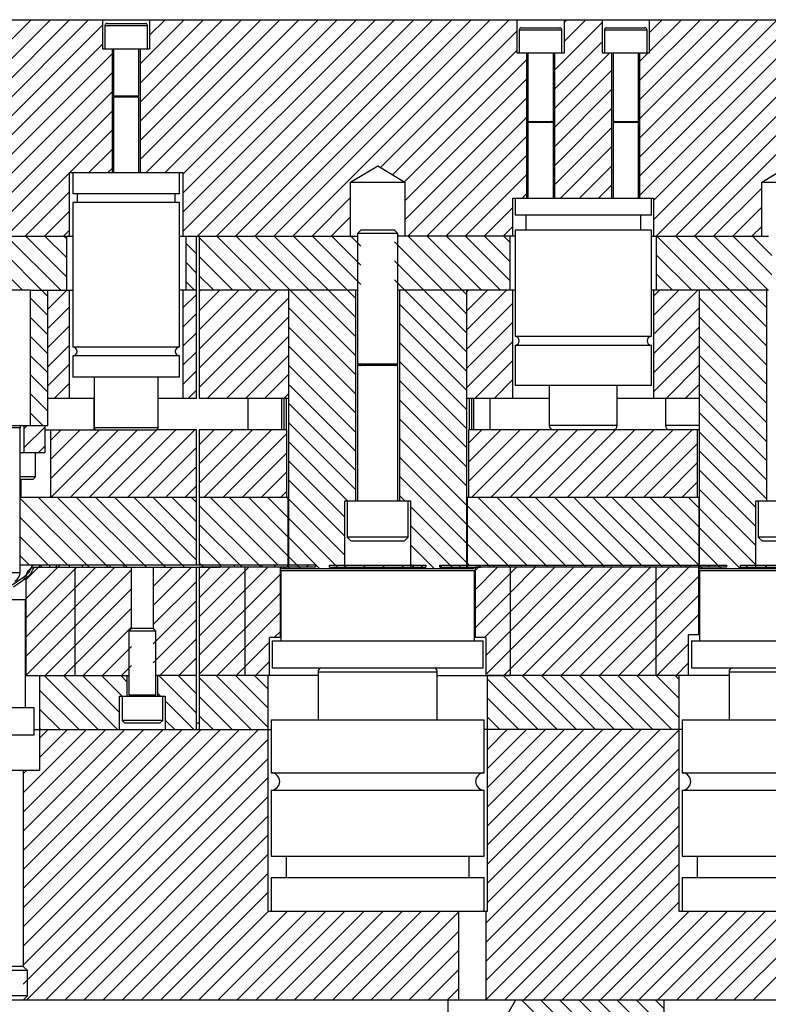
# Model space of a CAD drawing. Header units: inches. Extents: x 220 to 877, y 4 to 174.
# Tile 667 of 674: x 854 to 861, y 123 to 132. Entities that reach past the tile are written whole.
import ezdxf

# ---------------------------------------------------------------- set-up
doc = ezdxf.new("R2010")
doc.units = ezdxf.units.IN
doc.header["$LTSCALE"] = 0.5
doc.header["$MEASUREMENT"] = 0
doc.layers.add('SID-M-S', color=105, linetype='Continuous')

msp = doc.modelspace()

# ---------------------------------------------------------------- hatches: boundary and pattern name
at = {"layer": 'SID-M-S', "linetype": 'Continuous', "lineweight": 18}
h = msp.add_hatch(dxfattribs=at)
h.set_pattern_fill('ANSI31', color=256, style=0)
h.set_pattern_definition([(45, (897.36377, 111.08306), (-0.08838835, 0.08838835), [])])
h.paths.add_polyline_path([(854.54196, 127.39798), (854.46196, 127.39798), (854.46196, 127.37798), (854.54196, 127.37798)], flags=0)
h = msp.add_hatch(dxfattribs=at)
h.set_pattern_fill('ANSI31', color=256, angle=90, style=0)
h.set_pattern_definition([(135, (897.36377, 111.08306), (-0.08838835, -0.08838835), [])])
h.paths.add_polyline_path([(856.6244, 127.37798), (856.6244, 127.39798), (856.50495, 127.39798), (856.50495, 127.37798)], flags=0)

# ---------------------------------------------------------------- linework, layer by layer
at = {"color": 7, "linetype": 'Continuous', "lineweight": 25}
for p, q in [((851.69723, 132.43798), (859.29723, 132.43798)), ((855.03286, 132.16688), (855.03286, 132.43798)), ((855.05255, 132.38341), (855.05255, 132.16688)), ((855.05255, 132.38341), (855.44625, 132.38341)), ((855.07223, 132.4031), (855.42656, 132.4031)), ((855.44625, 132.16688), (855.44625, 132.38341)), ((855.46593, 132.43798), (855.46593, 132.16688)), ((858.86416, 132.12751), (858.86416, 132.43798)), ((859.29723, 132.43798), (859.29723, 132.12751)), ((859.29723, 132.43798), (867.5244, 132.43798)), ((859.65156, 132.12751), (859.65156, 132.43798)), ((860.08463, 132.43798), (860.08463, 132.12751)), ((858.88385, 132.34404), (858.88385, 132.12751)), ((858.88385, 132.34404), (859.27755, 132.34404)), ((858.90353, 132.36373), (859.25786, 132.36373)), ((859.27755, 132.12751), (859.27755, 132.34404)), ((859.67125, 132.34404), (859.67125, 132.12751)), ((859.67125, 132.34404), (860.06495, 132.34404)), ((859.69093, 132.36373), (860.04526, 132.36373)), ((860.06495, 132.12751), (860.06495, 132.34404)), ((855.46593, 132.16688), (855.03286, 132.16688)), ((855.12144, 131.02514), (855.12144, 132.16688)), ((855.13129, 132.16688), (855.13129, 131.73341)), ((855.36751, 131.73341), (855.36751, 132.16688)), ((855.37735, 132.16688), (855.37735, 131.02514)), ((859.29723, 132.12751), (858.86416, 132.12751)), ((858.95274, 130.78892), (858.95274, 132.12751)), ((858.96259, 132.12751), (858.96259, 131.49719)), ((859.19881, 131.49719), (859.19881, 132.12751)), ((859.20865, 132.12751), (859.20865, 130.78892)), ((860.08463, 132.12751), (859.65156, 132.12751)), ((859.74014, 130.78892), (859.74014, 132.12751)), ((859.74999, 132.12751), (859.74999, 131.49719)), ((859.98621, 131.49719), (859.98621, 132.12751)), ((859.99605, 132.12751), (859.99605, 130.78892)), ((855.13129, 131.73341), (855.36751, 131.73341)), ((855.14678, 131.73188), (855.13129, 131.72625)), ((855.13129, 131.72625), (855.13129, 131.02514)), ((855.13129, 131.72625), (855.36751, 131.72625)), ((855.14678, 131.73188), (855.35202, 131.73188)), ((855.36751, 131.72625), (855.35202, 131.73188)), ((855.36751, 131.02514), (855.36751, 131.72625)), ((858.96259, 131.49719), (859.19881, 131.49719)), ((858.97807, 131.49566), (858.96259, 131.49003)), ((858.96259, 131.49003), (858.96259, 130.78892)), ((858.96259, 131.49003), (859.19881, 131.49003)), ((858.97807, 131.49566), (859.18332, 131.49566)), ((859.19881, 131.49003), (859.18332, 131.49566)), ((859.19881, 130.78892), (859.19881, 131.49003)), ((859.74999, 131.49719), (859.98621, 131.49719)), ((859.76548, 131.49566), (859.74999, 131.49003)), ((859.74999, 131.49003), (859.74999, 130.78892)), ((859.74999, 131.49003), (859.98621, 131.49003)), ((859.76548, 131.49566), (859.97072, 131.49566)), ((859.98621, 131.49003), (859.97072, 131.49566)), ((859.98621, 130.78892), (859.98621, 131.49003)), ((854.7244, 131.02514), (855.7744, 131.02514)), ((854.7244, 130.43798), (854.7244, 131.02514)), ((854.75727, 131.02514), (854.75727, 130.82829)), ((855.74152, 130.82829), (855.74152, 131.02514)), ((855.7744, 131.02514), (855.7744, 130.43798)), ((857.3244, 130.93798), (857.5744, 131.08819)), ((857.5744, 131.08819), (857.8244, 130.93798)), ((861.1244, 130.93798), (861.3744, 131.08819)), ((857.3244, 130.93798), (857.8244, 130.93798)), ((857.3244, 130.43798), (857.3244, 130.93798)), ((857.8244, 130.93798), (857.8244, 130.43798)), ((861.1244, 130.43798), (861.1244, 130.93798)), ((861.1244, 130.93798), (861.6244, 130.93798)), ((855.74152, 130.82829), (854.75727, 130.82829)), ((854.75727, 130.74955), (854.75727, 129.41097)), ((855.74152, 130.74955), (854.75727, 130.74955)), ((854.79664, 130.82829), (854.79664, 130.74955)), ((855.70215, 130.74955), (855.70215, 130.82829)), ((855.74152, 129.41097), (855.74152, 130.74955)), ((858.8244, 130.78892), (860.1244, 130.78892)), ((858.8244, 130.43798), (858.8244, 130.78892)), ((858.84448, 130.78892), (858.84448, 130.63144)), ((860.10432, 130.63144), (860.10432, 130.78892)), ((860.1244, 130.78892), (860.1244, 130.43798)), ((860.10432, 130.63144), (858.84448, 130.63144)), ((858.9429, 130.63144), (858.9429, 130.49365)), ((860.00589, 130.49365), (860.00589, 130.63144)), ((857.41815, 130.49298), (857.3869, 130.46173)), ((857.73065, 130.49298), (857.41815, 130.49298)), ((857.7619, 130.46173), (857.73065, 130.49298)), ((858.84448, 130.49365), (858.84448, 129.51132)), ((860.10432, 130.49365), (858.84448, 130.49365)), ((860.10432, 129.51132), (860.10432, 130.49365)), ((852.50432, 130.43798), (854.75727, 130.43798)), ((854.6994, 129.93798), (854.6994, 130.43798)), ((855.74152, 130.43798), (857.3869, 130.43798)), ((855.7994, 130.43798), (855.7994, 129.93798)), ((855.8994, 128.93798), (855.8994, 130.43798)), ((855.9244, 130.43798), (855.9244, 128.93798)), ((857.3869, 130.46173), (857.3869, 129.25475)), ((857.7619, 130.46173), (857.3869, 130.46173)), ((857.7619, 129.25475), (857.7619, 130.46173)), ((858.84448, 130.43798), (857.7619, 130.43798)), ((858.7994, 129.93798), (858.7994, 130.43798)), ((860.10432, 130.43798), (861.1869, 130.43798)), ((860.1494, 130.43798), (860.1494, 129.93798)), ((854.3619, 129.93798), (852.50432, 129.93798)), ((854.3619, 129.93798), (854.3619, 128.68798)), ((854.3619, 129.93798), (854.75727, 129.93798)), ((854.5244, 128.68798), (854.5244, 129.93798)), ((854.7244, 128.93798), (854.7244, 129.93798)), ((855.8994, 129.93798), (855.74152, 129.93798)), ((855.7744, 129.93798), (855.7744, 128.93798)), ((857.3869, 129.93798), (855.9244, 129.93798)), ((856.7494, 129.93798), (856.7494, 127.36798)), ((857.3714, 127.99298), (857.3714, 129.93798)), ((858.84448, 129.93798), (857.7619, 129.93798)), ((857.7774, 129.93798), (857.7774, 127.99298)), ((858.3994, 127.36798), (858.3994, 129.93798)), ((858.8244, 128.93798), (858.8244, 129.93798)), ((861.1869, 129.93798), (860.10432, 129.93798)), ((860.1244, 129.93798), (860.1244, 128.93798)), ((860.5474, 129.93798), (860.5474, 127.36798)), ((861.1714, 127.99298), (861.1714, 129.93798)), ((860.10432, 129.51132), (858.84448, 129.51132)), ((855.74152, 129.41097), (854.75727, 129.41097)), ((858.84448, 129.42873), (858.84448, 129.05664)), ((860.10432, 129.42873), (858.84448, 129.42873)), ((860.10432, 129.05664), (860.10432, 129.42873)), ((854.75727, 129.33223), (854.75727, 129.13538)), ((855.74152, 129.33223), (854.75727, 129.33223)), ((855.74152, 129.13538), (855.74152, 129.33223)), ((857.3869, 129.25475), (857.41395, 129.2449)), ((857.7619, 129.25475), (857.3869, 129.25475)), ((857.3869, 129.24337), (857.3869, 127.99298)), ((857.7619, 129.24337), (857.3869, 129.24337)), ((857.73484, 129.2449), (857.41395, 129.2449)), ((857.73484, 129.2449), (857.7619, 129.25475)), ((857.7619, 127.99298), (857.7619, 129.24337)), ((855.74152, 129.13538), (854.75727, 129.13538)), ((854.95412, 129.13538), (854.95412, 128.66766)), ((855.54467, 128.66766), (855.54467, 129.13538)), ((860.10432, 129.05664), (858.84448, 129.05664)), ((859.15944, 129.05664), (859.15944, 128.68735)), ((859.78936, 128.68735), (859.78936, 129.05664)), ((854.9494, 128.93798), (854.5244, 128.93798)), ((854.9494, 128.93798), (854.9494, 128.64798)), ((855.8994, 128.93798), (855.54467, 128.93798)), ((856.7494, 128.93798), (855.9244, 128.93798)), ((856.3744, 128.93798), (856.3744, 128.64798)), ((856.68565, 128.93798), (856.68565, 128.64798)), ((856.70565, 128.93798), (856.70565, 128.64798)), ((856.7294, 128.93798), (856.7294, 128.64798)), ((859.15944, 128.93798), (858.3994, 128.93798)), ((858.4194, 128.93798), (858.4194, 128.64798)), ((858.44315, 128.93798), (858.44315, 128.64798)), ((858.46315, 128.64798), (858.46315, 128.93798)), ((858.6119, 128.93798), (858.6119, 128.64798)), ((860.5474, 128.93798), (859.78936, 128.93798)), ((860.23444, 128.93798), (860.23444, 128.68735)), ((853.0244, 128.68798), (854.5244, 128.68798)), ((854.2679, 128.66798), (853.2809, 128.66798)), ((854.2679, 127.32986), (854.2679, 128.66798)), ((854.3044, 128.68798), (854.3044, 128.43798)), ((854.4994, 128.43798), (854.4994, 128.68798)), ((854.4994, 128.64798), (855.52499, 128.64798)), ((854.5494, 128.64798), (854.5494, 128.02298)), ((855.54467, 128.66766), (854.95412, 128.66766)), ((855.8994, 128.64798), (855.52499, 128.64798)), ((855.8994, 127.39798), (855.8994, 128.64798)), ((855.9244, 128.64798), (855.9244, 127.39798)), ((856.7344, 128.64798), (855.9244, 128.64798)), ((856.7344, 128.02298), (856.7344, 128.64798)), ((859.74999, 128.64798), (858.4144, 128.64798)), ((858.4144, 128.64798), (858.4144, 128.02298)), ((859.78936, 128.68735), (859.15944, 128.68735)), ((860.5474, 128.64798), (859.74999, 128.64798)), ((860.5474, 128.68735), (860.23444, 128.68735)), ((860.5324, 128.02298), (860.5324, 128.64798)), ((854.2679, 128.43798), (854.4994, 128.43798)), ((854.4119, 128.21298), (854.4119, 128.43798)), ((854.4119, 128.21298), (854.2679, 128.21298)), ((854.3869, 128.18798), (854.4119, 128.21298)), ((854.3869, 128.18798), (854.2679, 128.18798)), ((854.2744, 128.18798), (854.2744, 128.02298)), ((855.8994, 128.02298), (854.2679, 128.02298)), ((856.7474, 128.02298), (855.9244, 128.02298)), ((856.7474, 127.39798), (856.7474, 128.02298)), ((858.4014, 128.02298), (858.4014, 127.39798)), ((860.5474, 128.02298), (858.4014, 128.02298)), ((860.5454, 127.39798), (860.5454, 128.02298)), ((857.2699, 127.99298), (857.8789, 127.99298)), ((857.2699, 127.36798), (857.2699, 127.99298)), ((857.29315, 127.99298), (857.29315, 127.65548)), ((857.85565, 127.65548), (857.85565, 127.99298)), ((857.8789, 127.99298), (857.8789, 127.36798)), ((861.0699, 127.36798), (861.0699, 127.99298)), ((861.0699, 127.99298), (861.6789, 127.99298)), ((861.09315, 127.99298), (861.09315, 127.65548)), ((857.29315, 127.65548), (857.33065, 127.61798)), ((857.85565, 127.65548), (857.29315, 127.65548)), ((857.81815, 127.61798), (857.85565, 127.65548)), ((861.09315, 127.65548), (861.13065, 127.61798)), ((861.65565, 127.65548), (861.09315, 127.65548)), ((857.81815, 127.61798), (857.33065, 127.61798)), ((861.61815, 127.61798), (861.13065, 127.61798)), ((856.9994, 127.39798), (854.2679, 127.39798)), ((854.4619, 127.39785), (854.2679, 127.39785)), ((854.41211, 127.37785), (854.4619, 127.37785)), ((854.4124, 127.37798), (855.2989, 127.37798)), ((854.4619, 127.37785), (854.4619, 127.39785)), ((854.46196, 127.39798), (854.46196, 127.37798)), ((854.54196, 127.37798), (854.54196, 127.39798)), ((854.60116, 127.39798), (854.60116, 127.37798)), ((854.60456, 127.37798), (854.60456, 127.39798)), ((854.7244, 127.37798), (854.7244, 127.39798)), ((854.7744, 127.37798), (854.7744, 126.37798)), ((854.84384, 127.39798), (854.84384, 127.37798)), ((854.84424, 127.37798), (854.84424, 127.39798)), ((855.0994, 127.39798), (855.0994, 127.37798)), ((855.2294, 127.37798), (855.2294, 127.39798)), ((855.2294, 127.37798), (856.1194, 127.37798)), ((855.2989, 126.81298), (855.2989, 127.37798)), ((855.4999, 127.37798), (855.4999, 126.81298)), ((855.8994, 125.87798), (855.8994, 127.37798)), ((855.9244, 127.37798), (855.9244, 125.87798)), ((856.74384, 127.37798), (855.9244, 127.37798)), ((856.1194, 127.39798), (856.1194, 127.37798)), ((856.2494, 127.37798), (856.2494, 127.39798)), ((856.3494, 126.37798), (856.3494, 127.37798)), ((856.50456, 127.39798), (856.50456, 127.37798)), ((856.50495, 127.37798), (856.50495, 127.39798)), ((856.6244, 127.37798), (856.6244, 127.39798)), ((856.6744, 126.72798), (856.6744, 127.37798)), ((856.68565, 127.37798), (856.68565, 127.36798)), ((856.70565, 127.37798), (856.70565, 127.36798)), ((856.7294, 127.37798), (856.7294, 127.36798)), ((856.74384, 127.39798), (856.74384, 127.37798)), ((856.9994, 127.37798), (856.74384, 127.37798)), ((856.74424, 127.37798), (856.74424, 127.39798)), ((856.9994, 127.39798), (856.9994, 127.37798)), ((857.1294, 127.37798), (857.1294, 127.39798)), ((857.1294, 127.39798), (858.0194, 127.39798)), ((857.1294, 127.37798), (858.0194, 127.37798)), ((858.0194, 127.39798), (858.0194, 127.37798)), ((858.1494, 127.37798), (858.1494, 127.39798)), ((858.1494, 127.39798), (860.7994, 127.39798)), ((858.1494, 127.37798), (858.5244, 127.37798)), ((858.40456, 127.39798), (858.40456, 127.37798)), ((858.40495, 127.37798), (858.40495, 127.39798)), ((858.4194, 127.37798), (858.4194, 127.36798)), ((858.44315, 127.37798), (858.44315, 127.36798)), ((858.46315, 127.36798), (858.46315, 127.37798)), ((858.4744, 127.37798), (858.4744, 126.72798)), ((860.7994, 127.37798), (858.4744, 127.37798)), ((858.5244, 127.37798), (858.5244, 127.39798)), ((858.64384, 127.39798), (858.64384, 127.37798)), ((858.64424, 127.37798), (858.64424, 127.39798)), ((858.7994, 127.37798), (858.7994, 126.37798)), ((858.8994, 127.39798), (858.8994, 127.37798)), ((859.0294, 127.37798), (859.0294, 127.39798)), ((859.9194, 127.39798), (859.9194, 127.37798)), ((860.0494, 127.37798), (860.0494, 127.39798)), ((860.1494, 126.37798), (860.1494, 127.37798)), ((860.30456, 127.39798), (860.30456, 127.37798)), ((860.30495, 127.37798), (860.30495, 127.39798)), ((860.4244, 127.37798), (860.4244, 127.39798)), ((860.54384, 127.39798), (860.54384, 127.37798)), ((860.54424, 127.37798), (860.54424, 127.39798)), ((860.5444, 126.75298), (860.5444, 127.37798)), ((860.7994, 127.39798), (860.7994, 127.37798)), ((860.9294, 127.37798), (860.9294, 127.39798)), ((860.9294, 127.39798), (861.8194, 127.39798)), ((860.9294, 127.37798), (861.8194, 127.37798)), ((853.2809, 127.32986), (854.2679, 127.32986)), ((854.30225, 127.28732), (854.19576, 127.21275)), ((854.31375, 127.27089), (854.30225, 127.28732)), ((854.3224, 127.28798), (854.3224, 126.37798)), ((856.6794, 127.34798), (856.6794, 126.69798)), ((856.6794, 127.34798), (858.4694, 127.34798)), ((856.68565, 127.36798), (858.46315, 127.36798)), ((858.4694, 126.69798), (858.4694, 127.34798)), ((860.5474, 127.36798), (862.2014, 127.36798)), ((860.5494, 127.34798), (860.5494, 126.69798)), ((860.5494, 127.34798), (862.1994, 127.34798)), ((854.20726, 127.19632), (854.31375, 127.27089)), ((854.3194, 127.07798), (853.2294, 127.07798)), ((854.3194, 126.07798), (854.3194, 127.07798)), ((855.2989, 126.81298), (855.2744, 126.78848)), ((855.2744, 126.78848), (855.2744, 126.19729)), ((855.5244, 126.78848), (855.2744, 126.78848)), ((855.4999, 126.81298), (855.2989, 126.81298)), ((855.5244, 126.78848), (855.4999, 126.81298)), ((855.5244, 126.19729), (855.5244, 126.78848)), ((860.5494, 126.75298), (860.4494, 126.75298)), ((860.4494, 126.37798), (860.4494, 126.75298)), ((856.5744, 126.37798), (856.5744, 126.72798)), ((856.6794, 126.72798), (856.5744, 126.72798)), ((856.5994, 126.69798), (856.5994, 126.44798)), ((856.5994, 126.69798), (858.5494, 126.69798)), ((858.5744, 126.72798), (858.4694, 126.72798)), ((858.5494, 126.44798), (858.5494, 126.69798)), ((858.5744, 126.72798), (858.5744, 126.37798)), ((860.4744, 126.69798), (860.4744, 126.44798)), ((860.4744, 126.69798), (862.2744, 126.69798)), ((854.3194, 126.37798), (855.2744, 126.37798)), ((854.4494, 126.37798), (854.4494, 125.50298)), ((855.2589, 126.18798), (855.2589, 126.37798)), ((855.8994, 126.37798), (855.5244, 126.37798)), ((855.5399, 126.37798), (855.5399, 126.18798)), ((857.02322, 126.37798), (855.9244, 126.37798)), ((856.5619, 124.19798), (856.5619, 126.37798)), ((856.5994, 126.44798), (858.5494, 126.44798)), ((857.02322, 126.41207), (857.02322, 125.96963)), ((857.02322, 126.41207), (858.12558, 126.41207)), ((858.12558, 125.96963), (858.12558, 126.41207)), ((858.12558, 126.37798), (858.7994, 126.37798)), ((860.82322, 126.37798), (858.5869, 126.37798)), ((858.5869, 126.37798), (858.5869, 124.19798)), ((860.3619, 124.19798), (860.3619, 126.37798)), ((860.4744, 126.44798), (862.2744, 126.44798)), ((860.82322, 126.41207), (860.82322, 125.96963)), ((860.82322, 126.41207), (861.92558, 126.41207)), ((855.2744, 126.19729), (855.2947, 126.1899)), ((855.5244, 126.19729), (855.2744, 126.19729)), ((855.50409, 126.1899), (855.5244, 126.19729)), ((855.1884, 125.87798), (855.1884, 126.18798)), ((855.1884, 126.18798), (855.6104, 126.18798)), ((855.2119, 126.18798), (855.2119, 125.96298)), ((855.2744, 126.18837), (855.2744, 126.18798)), ((855.5244, 126.18837), (855.2744, 126.18837)), ((855.50409, 126.1899), (855.2947, 126.1899)), ((855.5244, 126.18798), (855.5244, 126.18837)), ((855.5869, 125.96298), (855.5869, 126.18798)), ((855.6104, 126.18798), (855.6104, 125.87798)), ((854.3994, 126.07798), (853.1494, 126.07798)), ((854.3994, 125.82798), (854.3994, 126.07798)), ((855.2119, 125.96298), (855.2369, 125.93798)), ((855.5869, 125.96298), (855.2119, 125.96298)), ((855.5619, 125.93798), (855.2369, 125.93798)), ((855.5619, 125.93798), (855.5869, 125.96298)), ((855.9244, 125.93798), (855.8994, 125.93798)), ((856.59014, 125.96963), (856.59014, 125.47945)), ((856.59014, 125.96963), (858.55865, 125.96963)), ((858.55865, 125.47945), (858.55865, 125.96963)), ((860.39014, 125.96963), (860.39014, 125.47945)), ((860.39014, 125.96963), (862.35865, 125.96963)), ((854.3994, 125.82798), (853.1494, 125.82798)), ((854.3994, 125.87798), (856.59014, 125.87798)), ((860.39014, 125.87798), (858.55865, 125.87798)), ((854.19662, 125.50298), (854.4494, 125.50298)), ((854.29785, 125.50298), (854.29785, 123.69048)), ((856.59014, 125.47945), (858.55865, 125.47945)), ((860.39014, 125.47945), (862.35865, 125.47945)), ((856.59014, 125.31808), (856.59014, 124.70979)), ((856.59014, 125.31808), (858.55865, 125.31808)), ((858.55865, 124.70979), (858.55865, 125.31808)), ((860.39014, 125.31808), (860.39014, 124.70979)), ((860.39014, 125.31808), (862.35865, 125.31808)), ((856.59014, 124.70979), (858.55865, 124.70979)), ((856.72794, 124.70979), (856.72794, 124.51294)), ((858.42085, 124.51294), (858.42085, 124.70979)), ((860.39014, 124.70979), (862.35865, 124.70979)), ((860.52794, 124.70979), (860.52794, 124.51294)), ((856.59014, 124.51294), (856.59014, 124.19798)), ((856.59014, 124.51294), (858.55865, 124.51294)), ((858.55865, 124.19798), (858.55865, 124.51294)), ((860.39014, 124.51294), (860.39014, 124.19798)), ((860.39014, 124.51294), (862.35865, 124.51294)), ((858.5869, 124.19798), (856.5619, 124.19798)), ((858.3244, 123.37798), (858.3244, 124.19798)), ((858.5744, 124.19798), (858.5744, 123.37798)), ((862.3869, 124.19798), (860.3619, 124.19798)), ((854.3369, 123.65143), (853.2119, 123.65143)), ((854.29785, 123.69048), (853.25095, 123.69048)), ((854.3369, 123.65143), (854.29785, 123.69048)), ((854.3369, 123.41703), (854.3369, 123.65143)), ((862.1244, 123.37798), (851.7494, 123.37798)), ((854.3369, 123.41703), (853.2119, 123.41703)), ((854.29785, 123.37798), (854.3369, 123.41703)), ((858.2244, 123.37798), (858.2244, 117.37798)), ((858.8494, 123.37798), (858.2244, 122.29545)), ((860.2244, 117.37798), (860.2244, 123.37798))]:
    msp.add_line(p, q, dxfattribs=at)
for centre, radius, start, end in [((855.07223, 132.38341), 0.01969, 90, 180), ((855.42656, 132.38341), 0.01969, 0, 90), ((858.90353, 132.34404), 0.01969, 90, 180), ((859.25786, 132.34404), 0.01969, 0, 90), ((859.69093, 132.34404), 0.01969, 90, 180), ((860.04526, 132.34404), 0.01969, 0, 90), ((855.14651, 131.73262), 0.000787, 290, 90), ((855.35229, 131.73262), 0.000787, 90, 250), ((858.97781, 131.4964), 0.000787, 290, 90), ((859.18359, 131.4964), 0.000787, 90, 250), ((859.76521, 131.4964), 0.000787, 290, 90), ((859.97099, 131.4964), 0.000787, 90, 250), ((858.84251, 129.47003), 0.04134, 272.729403, 87.270597), ((860.10629, 129.47003), 0.04134, 92.729403, 267.270597), ((854.75727, 129.3716), 0.03937, 270, 90), ((855.74152, 129.3716), 0.03937, 90, 270), ((857.41368, 129.24416), 0.000787, 270, 70), ((857.73511, 129.24416), 0.000787, 110, 270), ((854.2879, 128.66798), 0.02, 90, 180), ((854.97381, 128.66766), 0.01969, 180, 270), ((855.52499, 128.66766), 0.01969, 270, 0), ((859.19881, 128.68735), 0.03937, 180, 270), ((859.74999, 128.68735), 0.03937, 270, 0), ((860.27381, 128.68735), 0.03937, 180, 270), ((854.4124, 127.28798), 0.09, 90, 180), ((854.41211, 127.34785), 0.05, 90, 175.172726), ((854.41211, 127.34785), 0.03, 90, 175.172726), ((854.1779, 127.32986), 0.09, 298.340202, 0), ((853.7744, 127.92785), 0.83, 309.491618, 314.226771), ((853.7744, 127.92785), 0.85, 309.385724, 314.226771), ((854.3324, 127.35458), 0.03, 314.226771, 355.172726), ((854.3324, 127.35458), 0.05, 314.226771, 355.172726), ((857.06259, 126.41207), 0.03937, 114.216783, 180), ((858.08621, 126.41207), 0.03937, 0, 65.783217), ((860.86259, 126.41207), 0.03937, 114.216783, 180), ((855.29443, 126.18916), 0.000787, 270, 70), ((855.50436, 126.18916), 0.000787, 110, 270), ((856.58818, 125.39877), 0.08071, 271.397597, 88.602403), ((858.56062, 125.39877), 0.08071, 91.397597, 268.602403), ((860.38818, 125.39877), 0.08071, 271.397597, 88.602403)]:
    msp.add_arc(centre, radius, start, end, dxfattribs=at)
at = {"layer": 'SID-M-S', "linetype": 'Continuous', "lineweight": 18}
for p, q in [((852.5244, 130.5904), (854.37198, 132.43798)), ((852.54876, 130.43798), (854.54876, 132.43798)), ((852.72553, 130.43798), (854.72553, 132.43798)), ((852.90231, 130.43798), (854.90231, 132.43798)), ((853.07909, 130.43798), (855.03286, 132.39175)), ((855.37735, 132.02914), (855.78619, 132.43798)), ((855.37735, 131.85236), (855.96297, 132.43798)), ((855.37735, 131.67558), (856.13975, 132.43798)), ((855.37735, 131.49881), (856.31652, 132.43798)), ((855.37735, 131.32203), (856.4933, 132.43798)), ((855.37735, 131.14525), (856.67008, 132.43798)), ((855.43402, 131.02514), (856.84685, 132.43798)), ((855.46593, 132.2945), (855.60942, 132.43798)), ((855.61079, 131.02514), (857.02363, 132.43798)), ((855.7744, 131.01197), (857.20041, 132.43798)), ((855.7744, 130.83519), (857.37718, 132.43798)), ((855.7744, 130.65842), (857.55396, 132.43798)), ((855.7744, 130.48164), (857.73074, 132.43798)), ((855.90751, 130.43798), (857.90751, 132.43798)), ((856.08429, 130.43798), (858.08429, 132.43798)), ((856.26107, 130.43798), (858.26107, 132.43798)), ((856.43784, 130.43798), (858.43784, 132.43798)), ((856.61462, 130.43798), (858.61462, 132.43798)), ((856.7914, 130.43798), (858.7914, 132.43798)), ((859.20865, 131.97135), (859.65156, 132.41426)), ((859.29723, 132.41348), (859.32173, 132.43798)), ((859.29723, 132.23671), (859.4985, 132.43798)), ((859.99605, 131.87487), (860.55916, 132.43798)), ((859.99605, 131.69809), (860.73594, 132.43798)), ((859.99605, 131.52131), (860.91272, 132.43798)), ((859.99605, 131.34454), (861.08949, 132.43798)), ((859.99605, 131.16776), (861.26627, 132.43798)), ((859.99605, 130.99098), (861.44305, 132.43798)), ((859.99605, 130.81421), (861.61982, 132.43798)), ((860.08463, 132.317), (860.20561, 132.43798)), ((860.08463, 132.14023), (860.38239, 132.43798)), ((860.1244, 130.76578), (861.7966, 132.43798)), ((860.1244, 130.589), (861.97338, 132.43798)), ((860.15015, 130.43798), (862.15015, 132.43798)), ((860.32693, 130.43798), (862.32693, 132.43798)), ((860.50371, 130.43798), (862.50371, 132.43798)), ((857.60188, 131.07168), (858.86416, 132.33397)), ((853.25586, 130.43798), (855.03286, 132.21498)), ((859.20865, 131.79457), (859.65156, 132.23748)), ((853.43264, 130.43798), (855.12144, 132.12678)), ((857.7123, 131.00533), (858.86416, 132.15719)), ((859.20865, 131.61779), (859.71836, 132.12751)), ((859.99605, 132.05164), (860.07191, 132.12751)), ((857.82273, 130.93898), (858.95274, 132.069)), ((853.60942, 130.43798), (855.12144, 131.95001)), ((859.20865, 131.44102), (859.74014, 131.97251)), ((857.8244, 130.76387), (858.95274, 131.89222)), ((853.78619, 130.43798), (855.12144, 131.77323)), ((859.20865, 131.26424), (859.74014, 131.79574)), ((857.8244, 130.5871), (858.95274, 131.71544)), ((853.96297, 130.43798), (855.12144, 131.59645)), ((859.20865, 131.08746), (859.74014, 131.61896)), ((857.85206, 130.43798), (858.95274, 131.53867)), ((854.72691, 131.02514), (855.12144, 131.41968)), ((859.20865, 130.91069), (859.74014, 131.44218)), ((858.02883, 130.43798), (858.95274, 131.36189)), ((854.90369, 131.02514), (855.12144, 131.2429)), ((859.26366, 130.78892), (859.74014, 131.26541)), ((858.20561, 130.43798), (858.95274, 131.18511)), ((854.13975, 130.43798), (854.7244, 131.02263)), ((855.08046, 131.02514), (855.12144, 131.06612)), ((859.44044, 130.78892), (859.74014, 131.08863)), ((858.38239, 130.43798), (858.95274, 131.00834)), ((854.31652, 130.43798), (854.7244, 130.84585)), ((858.91011, 130.78892), (858.95274, 130.83156)), ((859.61721, 130.78892), (859.74014, 130.91185)), ((860.68048, 130.43798), (861.1244, 130.88189)), ((856.96817, 130.43798), (857.3244, 130.7942)), ((854.4933, 130.43798), (854.7244, 130.66908)), ((858.55916, 130.43798), (858.8244, 130.70321)), ((860.85726, 130.43798), (861.1244, 130.70512)), ((857.14495, 130.43798), (857.3244, 130.61743)), ((854.67008, 130.43798), (854.7244, 130.4923)), ((858.73594, 130.43798), (858.8244, 130.52644)), ((861.03404, 130.43798), (861.1244, 130.52834)), ((854.29045, 129.93798), (853.79045, 130.43798)), ((854.5244, 129.88081), (853.96722, 130.43798)), ((854.644, 129.93798), (854.144, 130.43798)), ((854.6994, 130.05936), (854.32078, 130.43798)), ((854.6994, 130.23614), (854.49755, 130.43798)), ((854.6994, 130.41291), (854.67433, 130.43798)), ((856.41177, 129.93798), (855.9244, 130.42535)), ((856.58854, 129.93798), (856.08854, 130.43798)), ((857.3714, 129.3319), (856.26532, 130.43798)), ((857.3714, 129.50868), (856.4421, 130.43798)), ((857.3714, 129.68546), (856.61887, 130.43798)), ((857.3714, 129.86223), (856.79565, 130.43798)), ((857.41815, 129.99226), (856.97243, 130.43798)), ((857.41815, 130.16904), (857.1492, 130.43798)), ((857.32173, 130.43798), (857.3244, 130.44065)), ((857.41815, 130.34581), (857.32598, 130.43798)), ((858.3994, 129.71812), (857.73065, 130.38687)), ((858.3994, 129.89489), (857.85631, 130.43798)), ((858.53309, 129.93798), (858.03309, 130.43798)), ((858.70986, 129.93798), (858.20986, 130.43798)), ((858.7994, 130.02522), (858.38664, 130.43798)), ((858.7994, 130.202), (858.56342, 130.43798)), ((858.7994, 130.37878), (858.74019, 130.43798)), ((861.1714, 129.42099), (860.15441, 130.43798)), ((861.1714, 129.59777), (860.33118, 130.43798)), ((861.00796, 129.93798), (860.50796, 130.43798)), ((861.18474, 129.93798), (860.68474, 130.43798)), ((861.21815, 130.08135), (860.86151, 130.43798)), ((861.21815, 130.25812), (861.03829, 130.43798)), ((855.8994, 130.27357), (855.7994, 130.37357)), ((855.8994, 130.0968), (855.7994, 130.1968)), ((856.23499, 129.93798), (855.9244, 130.24857)), ((858.3994, 129.54134), (857.73065, 130.21009)), ((860.47763, 129.93798), (860.1494, 130.26621)), ((855.88144, 129.93798), (855.7994, 130.02002)), ((856.05821, 129.93798), (855.9244, 130.0718)), ((858.3994, 129.36456), (857.73065, 130.03331)), ((860.30085, 129.93798), (860.1494, 130.08944)), ((854.5244, 129.76197), (854.70041, 129.93798)), ((855.9244, 129.92453), (855.93784, 129.93798)), ((855.9244, 129.74776), (856.11462, 129.93798)), ((855.9244, 129.57098), (856.2914, 129.93798)), ((855.9244, 129.3942), (856.46817, 129.93798)), ((855.9244, 129.21743), (856.64495, 129.93798)), ((858.3994, 129.92466), (858.41272, 129.93798)), ((858.3994, 129.74788), (858.58949, 129.93798)), ((858.3994, 129.57111), (858.76627, 129.93798)), ((860.1244, 129.88189), (860.18048, 129.93798)), ((860.1244, 129.70512), (860.35726, 129.93798)), ((860.1244, 129.52834), (860.53404, 129.93798)), ((861.1714, 129.77454), (861.00796, 129.93798)), ((854.5244, 129.70403), (854.3619, 129.86653)), ((855.7744, 129.77453), (855.8994, 129.89953)), ((855.9244, 129.04065), (856.7494, 129.86565)), ((861.1714, 129.24421), (860.5474, 129.86821)), ((854.5244, 129.58519), (854.7244, 129.78519)), ((857.3714, 129.15513), (856.7494, 129.77713)), ((858.3994, 129.18779), (857.7774, 129.80979)), ((858.3994, 129.39433), (858.8244, 129.81933)), ((860.1244, 129.35156), (860.5474, 129.77456)), ((854.5244, 129.52725), (854.3619, 129.68975)), ((855.7744, 129.59776), (855.8994, 129.72276)), ((855.9985, 128.93798), (856.7494, 129.68887)), ((861.1714, 129.06744), (860.5474, 129.69144)), ((854.5244, 129.40842), (854.7244, 129.60842)), ((857.3714, 128.97835), (856.7494, 129.60035)), ((858.3994, 129.01101), (857.7774, 129.63301)), ((858.3994, 129.21755), (858.8244, 129.64255)), ((860.1244, 129.17479), (860.5474, 129.59779)), ((854.5244, 129.35048), (854.3619, 129.51298)), ((855.7744, 129.42098), (855.8994, 129.54598)), ((856.17528, 128.93798), (856.7494, 129.5121)), ((861.1714, 128.89066), (860.5474, 129.51466)), ((854.5244, 129.23164), (854.7244, 129.43164)), ((857.3714, 128.80157), (856.7494, 129.42357)), ((858.3994, 128.83423), (857.7774, 129.45623)), ((858.3994, 129.04078), (858.8244, 129.46578)), ((860.1244, 128.99801), (860.5474, 129.42101)), ((854.5244, 129.1737), (854.3619, 129.3362)), ((855.7744, 129.2442), (855.8994, 129.3692)), ((856.35206, 128.93798), (856.7494, 129.33532)), ((858.47338, 128.93798), (858.8244, 129.289)), ((861.1714, 128.71388), (860.5474, 129.33788)), ((854.5244, 129.05486), (854.7244, 129.25486)), ((857.3714, 128.6248), (856.7494, 129.2468)), ((858.3994, 128.65746), (857.7774, 129.27946)), ((860.24114, 128.93798), (860.5474, 129.24423)), ((854.5244, 128.99692), (854.3619, 129.15942)), ((855.7744, 129.06743), (855.8994, 129.19243)), ((856.52883, 128.93798), (856.7494, 129.15854)), ((858.3994, 128.48068), (857.7774, 129.10268)), ((858.65015, 128.93798), (858.8244, 129.11222)), ((861.1714, 128.53711), (860.5474, 129.16111)), ((854.58429, 128.93798), (854.7244, 129.07809)), ((855.82173, 128.93798), (855.8994, 129.01565)), ((857.3714, 128.44802), (856.7494, 129.07002)), ((860.41792, 128.93798), (860.5474, 129.06746)), ((854.5244, 128.82015), (854.3619, 128.98265)), ((856.70561, 128.93798), (856.7494, 128.98177)), ((858.3994, 128.3039), (857.7774, 128.9259)), ((861.1714, 128.36033), (860.5474, 128.98433)), ((857.3714, 128.27124), (856.7494, 128.89324)), ((854.47979, 128.68798), (854.3619, 128.80587)), ((858.3994, 128.12713), (857.7774, 128.74913)), ((861.1714, 128.18355), (860.5474, 128.80755)), ((854.3044, 128.65809), (854.33429, 128.68798)), ((854.3044, 128.48131), (854.4994, 128.67631)), ((854.5494, 128.54953), (854.64784, 128.64798)), ((854.5494, 128.37276), (854.82462, 128.64798)), ((854.5494, 128.19598), (855.0014, 128.64798)), ((854.55317, 128.02298), (855.17817, 128.64798)), ((854.72995, 128.02298), (855.35495, 128.64798)), ((854.90673, 128.02298), (855.53173, 128.64798)), ((855.0835, 128.02298), (855.7085, 128.64798)), ((855.26028, 128.02298), (855.88528, 128.64798)), ((855.9244, 128.51032), (856.06206, 128.64798)), ((855.9244, 128.33354), (856.23883, 128.64798)), ((855.9244, 128.15677), (856.41561, 128.64798)), ((855.96739, 128.02298), (856.59239, 128.64798)), ((857.3714, 128.09447), (856.7494, 128.71647)), ((858.4144, 128.52545), (858.53693, 128.64798)), ((858.4144, 128.34867), (858.71371, 128.64798)), ((858.4144, 128.17189), (858.89048, 128.64798)), ((858.44226, 128.02298), (859.06726, 128.64798)), ((858.61904, 128.02298), (859.24404, 128.64798)), ((858.79581, 128.02298), (859.42081, 128.64798)), ((858.97259, 128.02298), (859.59759, 128.64798)), ((859.14937, 128.02298), (859.77437, 128.64798)), ((859.32614, 128.02298), (859.95114, 128.64798)), ((859.50292, 128.02298), (860.12792, 128.64798)), ((859.6797, 128.02298), (860.3047, 128.64798)), ((859.85647, 128.02298), (860.48147, 128.64798)), ((856.14416, 128.02298), (856.7344, 128.61321)), ((858.3994, 127.95035), (857.7774, 128.57235)), ((861.1714, 128.00678), (860.5474, 128.63078)), ((854.43784, 128.43798), (854.4994, 128.49953)), ((855.43706, 128.02298), (855.8994, 128.48532)), ((857.29611, 127.99298), (856.7494, 128.53969)), ((860.03325, 128.02298), (860.5324, 128.52213)), ((856.32094, 128.02298), (856.7344, 128.43644)), ((858.3994, 127.77357), (857.7774, 128.39557)), ((861.0699, 127.9315), (860.5474, 128.454)), ((855.61383, 128.02298), (855.8994, 128.30854)), ((857.2699, 127.84241), (856.7494, 128.36291)), ((860.21003, 128.02298), (860.5324, 128.34535)), ((856.49772, 128.02298), (856.7344, 128.25966)), ((858.3994, 127.5968), (857.7774, 128.2188)), ((861.0699, 127.75472), (860.5474, 128.27722)), ((855.79061, 128.02298), (855.8994, 128.13177)), ((857.2699, 127.66564), (856.7494, 128.18614)), ((860.3868, 128.02298), (860.5324, 128.16857)), ((854.9059, 127.37798), (854.2669, 128.01698)), ((855.08268, 127.37798), (854.43768, 128.02298)), ((855.25946, 127.37798), (854.61446, 128.02298)), ((855.43623, 127.37798), (854.79123, 128.02298)), ((855.61301, 127.37798), (854.96801, 128.02298)), ((855.78979, 127.37798), (855.14479, 128.02298)), ((855.8994, 127.44515), (855.32156, 128.02298)), ((855.8994, 127.62192), (855.49834, 128.02298)), ((855.8994, 127.7987), (855.67512, 128.02298)), ((855.8994, 127.97548), (855.85189, 128.02298)), ((856.65367, 127.39798), (856.02867, 128.02298)), ((856.7474, 127.48103), (856.20545, 128.02298)), ((856.7474, 127.65781), (856.38222, 128.02298)), ((856.7474, 127.83458), (856.559, 128.02298)), ((856.67449, 128.02298), (856.7344, 128.08288)), ((856.7474, 128.01136), (856.73578, 128.02298)), ((857.82644, 127.99298), (857.7774, 128.04202)), ((859.14854, 127.37798), (858.50354, 128.02298)), ((859.32532, 127.37798), (858.68032, 128.02298)), ((859.5021, 127.37798), (858.8571, 128.02298)), ((859.67887, 127.37798), (859.03387, 128.02298)), ((859.85565, 127.37798), (859.21065, 128.02298)), ((860.01243, 127.39798), (859.38743, 128.02298)), ((860.2092, 127.37798), (859.5642, 128.02298)), ((860.38598, 127.37798), (859.74098, 128.02298)), ((860.54276, 127.39798), (859.91776, 128.02298)), ((860.5454, 127.57212), (860.09453, 128.02298)), ((860.5454, 127.74889), (860.27131, 128.02298)), ((860.5454, 127.92567), (860.44809, 128.02298)), ((861.0699, 127.57795), (860.5474, 128.10045)), ((856.49689, 127.37798), (855.9244, 127.95048)), ((857.2699, 127.48886), (856.7494, 128.00936)), ((858.3994, 127.42002), (857.8789, 127.94052)), ((858.95177, 127.39798), (858.4014, 127.94835)), ((861.0699, 127.40117), (860.5474, 127.92367)), ((854.70913, 127.39798), (854.2669, 127.84021)), ((857.214, 127.36798), (856.7494, 127.83258)), ((856.32012, 127.37798), (855.9244, 127.7737)), ((858.27466, 127.36798), (857.8789, 127.76374)), ((858.79499, 127.37798), (858.4014, 127.77157)), ((860.92631, 127.36798), (860.5474, 127.74689)), ((854.53235, 127.39798), (854.2669, 127.66343)), ((857.03722, 127.36798), (856.7494, 127.65581)), ((856.12334, 127.39798), (855.9244, 127.59692)), ((858.09788, 127.36798), (857.8789, 127.58697)), ((858.61821, 127.37798), (858.4014, 127.5948)), ((860.74953, 127.36798), (860.5474, 127.57012)), ((854.35557, 127.39798), (854.2669, 127.48665)), ((856.86045, 127.36798), (856.7494, 127.47903)), ((854.3224, 127.0851), (854.63528, 127.39798)), ((854.3224, 127.26187), (854.45837, 127.39785)), ((854.3224, 126.90832), (854.79206, 127.37798)), ((854.3224, 126.73154), (854.96883, 127.37798)), ((854.3224, 126.55477), (855.14561, 127.37798)), ((854.72913, 127.37798), (854.7244, 127.38271)), ((855.4999, 127.20194), (855.67594, 127.37798)), ((855.4999, 127.02516), (855.85272, 127.37798)), ((855.96656, 127.37798), (855.9244, 127.42015)), ((855.9244, 127.27288), (856.02949, 127.37798)), ((855.9244, 127.09611), (856.20627, 127.37798)), ((855.9244, 126.91933), (856.38305, 127.37798)), ((855.9244, 126.74255), (856.55982, 127.37798)), ((856.7366, 127.37798), (856.74384, 127.38522)), ((856.74424, 127.38562), (856.7566, 127.39798)), ((856.91338, 127.37798), (856.93338, 127.39798)), ((857.26693, 127.37798), (857.28693, 127.39798)), ((857.44371, 127.37798), (857.46371, 127.39798)), ((857.62048, 127.37798), (857.64048, 127.39798)), ((857.79726, 127.37798), (857.81726, 127.39798)), ((857.92111, 127.36798), (857.8789, 127.41019)), ((857.97404, 127.37798), (857.99404, 127.39798)), ((858.15081, 127.37798), (858.17081, 127.39798)), ((858.32759, 127.37798), (858.34759, 127.39798)), ((858.42144, 127.39798), (858.4014, 127.41802)), ((858.4744, 127.34801), (858.52437, 127.39798)), ((858.4744, 127.17123), (858.68114, 127.37798)), ((858.56147, 126.72798), (859.21147, 127.37798)), ((858.5744, 126.56413), (859.38825, 127.37798)), ((858.5744, 126.38735), (859.56503, 127.37798)), ((858.7418, 126.37798), (859.7418, 127.37798)), ((858.7994, 127.31946), (858.85792, 127.37798)), ((858.7994, 127.14268), (859.0347, 127.37798)), ((858.91858, 126.37798), (859.91858, 127.37798)), ((859.09536, 126.37798), (860.09536, 127.37798)), ((859.27213, 126.37798), (860.27213, 127.37798)), ((859.44891, 126.37798), (860.46891, 127.39798)), ((860.57276, 127.36798), (860.5474, 127.39334)), ((860.62569, 127.37798), (860.64569, 127.39798)), ((860.97924, 127.37798), (860.99924, 127.39798)), ((861.15602, 127.37798), (861.17602, 127.39798)), ((854.3224, 126.37799), (855.2989, 127.35449)), ((855.9244, 126.56578), (856.6744, 127.31578)), ((858.4744, 126.99446), (858.7994, 127.31946)), ((859.62569, 126.37798), (860.5444, 127.29669)), ((855.4999, 126.84838), (855.8994, 127.24788)), ((854.49916, 126.37798), (855.2989, 127.17771)), ((855.9244, 126.389), (856.6744, 127.139)), ((858.4744, 126.81768), (858.7994, 127.14268)), ((859.80246, 126.37798), (860.5444, 127.11991)), ((855.4999, 126.67161), (855.8994, 127.07111)), ((854.67594, 126.37798), (855.2989, 127.00094)), ((856.3494, 126.63722), (856.6744, 126.96222)), ((859.97924, 126.37798), (860.5444, 126.94314)), ((855.4999, 126.49483), (855.8994, 126.89433)), ((854.85272, 126.37798), (855.2989, 126.82416)), ((856.61693, 126.72798), (856.6744, 126.78545)), ((860.53102, 126.75298), (860.5444, 126.76636)), ((855.02949, 126.37798), (855.2989, 126.64738)), ((855.55982, 126.37798), (855.8994, 126.71755)), ((856.3494, 126.46045), (856.5744, 126.68545)), ((860.15602, 126.37798), (860.4494, 126.67136)), ((856.09015, 126.37798), (856.3494, 126.63722)), ((855.20627, 126.37798), (855.2989, 126.47061)), ((855.7366, 126.37798), (855.8994, 126.54078)), ((856.44371, 126.37798), (856.5744, 126.50867)), ((860.33279, 126.37798), (860.4494, 126.49458)), ((854.99169, 125.87798), (854.49169, 126.37798)), ((855.16847, 125.87798), (854.66847, 126.37798)), ((855.1884, 126.03482), (854.84524, 126.37798)), ((855.21202, 126.18798), (855.02202, 126.37798)), ((855.2589, 126.31788), (855.1988, 126.37798)), ((855.8994, 126.03093), (855.55235, 126.37798)), ((855.8994, 126.20771), (855.72913, 126.37798)), ((856.5619, 125.89876), (856.08268, 126.37798)), ((856.5619, 126.07554), (856.25946, 126.37798)), ((856.26693, 126.37798), (856.3494, 126.46045)), ((856.5619, 126.25232), (856.43623, 126.37798)), ((859.23433, 125.87798), (858.73433, 126.37798)), ((859.41111, 125.87798), (858.91111, 126.37798)), ((859.58788, 125.87798), (859.08788, 126.37798)), ((859.76466, 125.87798), (859.26466, 126.37798)), ((859.94144, 125.87798), (859.44144, 126.37798)), ((860.11821, 125.87798), (859.61821, 126.37798)), ((860.29499, 125.87798), (859.79499, 126.37798)), ((860.3619, 125.98785), (859.97177, 126.37798)), ((860.3619, 126.16463), (860.14854, 126.37798)), ((860.3619, 126.3414), (860.32532, 126.37798)), ((856.4059, 125.87798), (855.9244, 126.35948)), ((859.05755, 125.87798), (858.5869, 126.34864)), ((854.81491, 125.87798), (854.4494, 126.24349)), ((855.56557, 126.18798), (855.5399, 126.21365)), ((855.87557, 125.87798), (855.6104, 126.14315)), ((856.22913, 125.87798), (855.9244, 126.18271)), ((858.88078, 125.87798), (858.5869, 126.17186)), ((854.63814, 125.87798), (854.4494, 126.06672)), ((855.6988, 125.87798), (855.6104, 125.96638)), ((856.05235, 125.87798), (855.9244, 126.00593)), ((858.704, 125.87798), (858.5869, 125.99508)), ((854.29785, 125.29278), (854.88305, 125.87798)), ((854.29785, 125.116), (855.05982, 125.87798)), ((854.29785, 124.93923), (855.2366, 125.87798)), ((854.29785, 124.76245), (855.41338, 125.87798)), ((854.29785, 124.58567), (855.59015, 125.87798)), ((854.29785, 124.4089), (855.76693, 125.87798)), ((854.29785, 124.23212), (855.94371, 125.87798)), ((854.29785, 124.05534), (856.12048, 125.87798)), ((854.29785, 123.87857), (856.29726, 125.87798)), ((854.29785, 123.70179), (856.47404, 125.87798)), ((854.46136, 125.87798), (854.4494, 125.88994)), ((854.4494, 125.79788), (854.52949, 125.87798)), ((854.4494, 125.62111), (854.70627, 125.87798)), ((858.5744, 124.08925), (860.3619, 125.87675)), ((858.5869, 125.86952), (858.59536, 125.87798)), ((858.5869, 125.69274), (858.77213, 125.87798)), ((858.5869, 125.51597), (858.94891, 125.87798)), ((858.5869, 125.33919), (859.12569, 125.87798)), ((858.5869, 125.16241), (859.30246, 125.87798)), ((858.5869, 124.98564), (859.47924, 125.87798)), ((858.5869, 124.80886), (859.65602, 125.87798)), ((858.5869, 124.63208), (859.83279, 125.87798)), ((858.5869, 124.45531), (860.00957, 125.87798)), ((858.5869, 124.27853), (860.18635, 125.87798)), ((854.29785, 123.52501), (856.5619, 125.78906)), ((858.5744, 123.91248), (860.3619, 125.69998)), ((854.32759, 123.37798), (856.5619, 125.61229)), ((854.29785, 125.46956), (854.33127, 125.50298)), ((858.5744, 123.7357), (860.3619, 125.5232)), ((854.50437, 123.37798), (856.5619, 125.43551)), ((858.5744, 123.55892), (860.3619, 125.34642)), ((854.68114, 123.37798), (856.5619, 125.25873)), ((858.5744, 123.38215), (860.3619, 125.16965)), ((854.85792, 123.37798), (856.5619, 125.08196)), ((858.74701, 123.37798), (860.3619, 124.99287)), ((855.0347, 123.37798), (856.5619, 124.90518)), ((858.92378, 123.37798), (860.3619, 124.81609)), ((855.21147, 123.37798), (856.5619, 124.7284)), ((859.10056, 123.37798), (860.3619, 124.63931)), ((855.38825, 123.37798), (856.5619, 124.55163)), ((859.27734, 123.37798), (860.3619, 124.46254)), ((855.56503, 123.37798), (856.5619, 124.37485)), ((859.45411, 123.37798), (860.3619, 124.28576)), ((855.7418, 123.37798), (856.5619, 124.19807)), ((855.91858, 123.37798), (856.73858, 124.19798)), ((856.09536, 123.37798), (856.91536, 124.19798)), ((856.27213, 123.37798), (857.09213, 124.19798)), ((856.44891, 123.37798), (857.26891, 124.19798)), ((856.62569, 123.37798), (857.44569, 124.19798)), ((856.80246, 123.37798), (857.62246, 124.19798)), ((856.97924, 123.37798), (857.79924, 124.19798)), ((857.15602, 123.37798), (857.97602, 124.19798)), ((857.33279, 123.37798), (858.15279, 124.19798)), ((857.50957, 123.37798), (858.3244, 124.19281)), ((859.63089, 123.37798), (860.45089, 124.19798)), ((859.80767, 123.37798), (860.62767, 124.19798)), ((859.98444, 123.37798), (860.80444, 124.19798)), ((860.16122, 123.37798), (860.98122, 124.19798)), ((860.338, 123.37798), (861.158, 124.19798)), ((860.51477, 123.37798), (861.33477, 124.19798)), ((860.69155, 123.37798), (861.51155, 124.19798)), ((860.86833, 123.37798), (861.68833, 124.19798)), ((861.0451, 123.37798), (861.8651, 124.19798)), ((857.68635, 123.37798), (858.3244, 124.01603)), ((857.86312, 123.37798), (858.3244, 123.83925)), ((858.0399, 123.37798), (858.3244, 123.66248)), ((858.21668, 123.37798), (858.3244, 123.4857)), ((860.2244, 122.05948), (858.9059, 123.37798)), ((860.2244, 122.23626), (859.08268, 123.37798)), ((860.2244, 122.41304), (859.25946, 123.37798)), ((860.2244, 122.58982), (859.43623, 123.37798)), ((860.2244, 122.76659), (859.61301, 123.37798)), ((860.2244, 122.94337), (859.78979, 123.37798)), ((860.2244, 123.12015), (859.96656, 123.37798)), ((860.2244, 123.29692), (860.14334, 123.37798))]:
    msp.add_line(p, q, dxfattribs=at)

doc.saveas('drawing.dxf')
